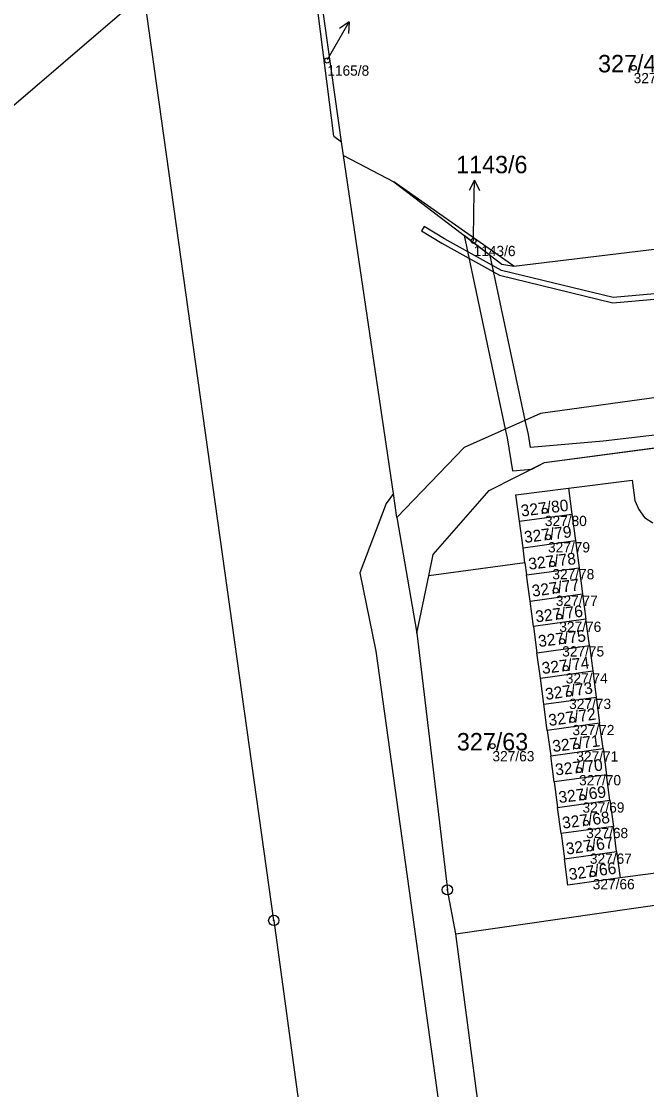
# Model space of a CAD drawing. Extents: x -869390 to -864576, y -1040967 to -1036941.
# Drawn here: x -866706.7 to -866645.7, y -1040368.4 to -1040264.2 of the extents above; entities that cross this region are included whole.
import ezdxf

# ---------------------------------------------------------------- set-up
doc = ezdxf.new("R2010")
doc.units = 0
for name, color, linetype in [('Definiční body', 7, 'Continuous'), ('Hranice parcel', 7, 'Continuous'), ('Parcelní čísla', 7, 'Continuous'), ('Pop  PČ popisy', 7, 'Continuous'), ('Věcná břemena k části', 7, 'Continuous'), ('Značky bodu BP', 7, 'Continuous')]:
    doc.layers.add(name, color=color, linetype=linetype)

msp = doc.modelspace()

# ---------------------------------------------------------------- linework, layer by layer
at = {"layer": 'Definiční body'}
for centre in [(-866676.83, -1040268.04), (-866646.95, -1040268.77), (-866662.56, -1040285.63), (-866655.61, -1040311.95), (-866655.3, -1040314.52), (-866654.88, -1040317.14), (-866654.54, -1040319.73), (-866654.2, -1040322.27), (-866653.92, -1040324.67), (-866653.57, -1040327.3), (-866653.24, -1040329.79), (-866652.92, -1040332.34), (-866660.72, -1040334.89), (-866652.54, -1040334.91), (-866652.27, -1040337.23), (-866651.94, -1040339.89), (-866651.58, -1040342.38), (-866651.22, -1040344.88), (-866650.94, -1040347.37)]:
    msp.add_circle(centre, 0.25, dxfattribs=at)
at = {"layer": 'Hranice parcel'}
for p, q in [((-866676.19, -1040275.41), (-866681.83, -1040231.1)), ((-866675.45, -1040275.98), (-866681, -1040236.66)), ((-866682.05, -1040351.89), (-866695.01, -1040259.34)), ((-866734.01, -1040295.24), (-866695.96, -1040262.58)), ((-866676.19, -1040275.41), (-866675.45, -1040275.98)), ((-866675.26, -1040277.31), (-866675.45, -1040275.98)), ((-866670.38, -1040310.27), (-866675.26, -1040277.31)), ((-866675.26, -1040277.31), (-866670.34, -1040279.87)), ((-866658.63, -1040288.09), (-866578.17, -1040278.32)), ((-866658.63, -1040288.09), (-866670.34, -1040279.87)), ((-866670.34, -1040279.87), (-866659.82, -1040287.9)), ((-866659.82, -1040287.9), (-866658.63, -1040288.09)), ((-866555.39, -1040288.6), (-866656.02, -1040302.45)), ((-866655.65, -1040307.25), (-866585.1, -1040297.83)), ((-866656.02, -1040302.45), (-866663.48, -1040305.79)), ((-866663.48, -1040305.79), (-866670.04, -1040312.6)), ((-866661.03, -1040309.98), (-866655.65, -1040307.25)), ((-866653.3, -1040309.75), (-866647.1, -1040308.98)), ((-866647.1, -1040308.98), (-866646.82, -1040310.96)), ((-866670.38, -1040310.27), (-866671.09, -1040311.23)), ((-866670.04, -1040312.6), (-866670.38, -1040310.27)), ((-866666.51, -1040316.21), (-866661.03, -1040309.98)), ((-866658.43, -1040310.41), (-866653.3, -1040309.75)), ((-866658.09, -1040312.97), (-866658.43, -1040310.41)), ((-866653.3, -1040309.75), (-866652.97, -1040312.27)), ((-866671.09, -1040311.23), (-866673.66, -1040318.01)), ((-866646.82, -1040310.96), (-866646.46, -1040311.84)), ((-866670.04, -1040312.6), (-866668.11, -1040323.87)), ((-866658.09, -1040312.97), (-866652.97, -1040312.27)), ((-866652.97, -1040312.27), (-866652.63, -1040314.85)), ((-866646.46, -1040311.84), (-866645.9, -1040312.61)), ((-866645.9, -1040312.61), (-866645.09, -1040313.12)), ((-866657.74, -1040315.55), (-866658.09, -1040312.97)), ((-866657.74, -1040315.55), (-866652.63, -1040314.85)), ((-866657.55, -1040317.04), (-866657.74, -1040315.55)), ((-866652.63, -1040314.85), (-866652.27, -1040317.5)), ((-866666.94, -1040318.29), (-866666.51, -1040316.21)), ((-866657.55, -1040317.04), (-866666.94, -1040318.29)), ((-866657.55, -1040317.04), (-866657.39, -1040318.21)), ((-866657.39, -1040318.21), (-866652.27, -1040317.5)), ((-866652.27, -1040317.5), (-866651.93, -1040320.06)), ((-866673.66, -1040318.01), (-866672.08, -1040325.63)), ((-866668.11, -1040323.87), (-866666.94, -1040318.29)), ((-866657.05, -1040320.76), (-866657.39, -1040318.21)), ((-866657.05, -1040320.76), (-866651.93, -1040320.06)), ((-866656.72, -1040323.23), (-866657.05, -1040320.76)), ((-866651.93, -1040320.06), (-866651.61, -1040322.53)), ((-866651.61, -1040322.53), (-866656.72, -1040323.23)), ((-866651.27, -1040325.1), (-866651.61, -1040322.53)), ((-866668.11, -1040323.87), (-866665.12, -1040348.91)), ((-866656.72, -1040323.23), (-866656.38, -1040325.8)), ((-866656.38, -1040325.8), (-866651.27, -1040325.1)), ((-866651.27, -1040325.1), (-866650.94, -1040327.56)), ((-866672.08, -1040325.63), (-866665.7, -1040371.61)), ((-866656.05, -1040328.26), (-866656.38, -1040325.8)), ((-866656.05, -1040328.26), (-866650.94, -1040327.56)), ((-866655.71, -1040330.82), (-866656.05, -1040328.26)), ((-866650.94, -1040327.56), (-866650.6, -1040330.11)), ((-866655.71, -1040330.82), (-866650.6, -1040330.11)), ((-866650.6, -1040330.11), (-866650.27, -1040332.67)), ((-866655.37, -1040333.37), (-866655.71, -1040330.82)), ((-866650.27, -1040332.67), (-866655.37, -1040333.37)), ((-866655.37, -1040333.37), (-866655.04, -1040335.84)), ((-866649.94, -1040335.14), (-866650.27, -1040332.67)), ((-866655.04, -1040335.84), (-866649.94, -1040335.14)), ((-866649.94, -1040335.14), (-866649.6, -1040337.69)), ((-866654.7, -1040338.39), (-866655.04, -1040335.84)), ((-866649.6, -1040337.69), (-866654.7, -1040338.39)), ((-866649.27, -1040340.17), (-866649.6, -1040337.69)), ((-866654.7, -1040338.39), (-866654.37, -1040340.87)), ((-866654.37, -1040340.87), (-866649.27, -1040340.17)), ((-866649.27, -1040340.17), (-866648.93, -1040342.72)), ((-866654.03, -1040343.42), (-866654.37, -1040340.87)), ((-866648.93, -1040342.72), (-866654.03, -1040343.42)), ((-866648.61, -1040345.18), (-866648.93, -1040342.72)), ((-866654.03, -1040343.42), (-866653.7, -1040345.88)), ((-866653.7, -1040345.88), (-866648.61, -1040345.18)), ((-866653.36, -1040348.44), (-866653.7, -1040345.88)), ((-866648.61, -1040345.18), (-866648.27, -1040347.74)), ((-866642.28, -1040346.94), (-866648.27, -1040347.74)), ((-866648.27, -1040347.74), (-866653.36, -1040348.44)), ((-866664.29, -1040353.19), (-866665.12, -1040348.91)), ((-866664.29, -1040353.19), (-866632.23, -1040348.56)), ((-866682.05, -1040351.89), (-866659.25, -1040518.7)), ((-866647.99, -1040476.53), (-866664.29, -1040353.19))]:
    msp.add_line(p, q, dxfattribs=at)
at = {"layer": 'Pop  PČ popisy'}
for p, q in [((-866676.2, -1040266.89), (-866674.7, -1040264.29)), ((-866674.7, -1040264.29), (-866675.63, -1040264.91)), ((-866674.7, -1040264.29), (-866674.77, -1040265.41)), ((-866676.81, -1040267.95), (-866676.2, -1040266.89)), ((-866662.48, -1040279.72), (-866663, -1040280.71)), ((-866662.53, -1040282.72), (-866662.48, -1040279.72)), ((-866662.48, -1040279.72), (-866661.99, -1040280.73)), ((-866662.56, -1040285.63), (-866662.53, -1040282.72))]:
    msp.add_line(p, q, dxfattribs=at)
at = {"layer": 'Věcná břemena k části'}
for points in [[(-866644.52, -1040290.77), (-866648.95, -1040291.16), (-866659.85, -1040288.52), (-866665.4, -1040285.42), (-866667.38, -1040284.24), (-866667.63, -1040284.67), (-866665.65, -1040285.86), (-866660.03, -1040288.99), (-866648.99, -1040291.66), (-866644.56, -1040291.27)], [(-866641.03, -1040304.12), (-866649.92, -1040305.16), (-866657.01, -1040305.78), (-866657.22, -1040304.51), (-866657.52, -1040303.12), (-866660.93, -1040287.06), (-866663.49, -1040285.1), (-866659.48, -1040304), (-866659.3, -1040304.85), (-866658.77, -1040308.04), (-866656.88, -1040307.88), (-866655.65, -1040307.25), (-866585.1, -1040297.83)]]:
    msp.add_lwpolyline(points, dxfattribs=at)
at = {"layer": 'Značky bodu BP'}
for centre, radius in [((-866665.12, -1040348.91), 0.5), ((-866665.12, -1040348.91), 0.0303), ((-866682.05, -1040351.89), 0.5), ((-866682.05, -1040351.89), 0.0303)]:
    msp.add_circle(centre, radius, dxfattribs=at)

# ---------------------------------------------------------------- texts
at = {"layer": 'Definiční body'}
for s, p in [('1165/8', (-866676.83, -1040269.53)), ('327/46', (-866646.95, -1040270.26)), ('1143/6', (-866662.56, -1040287.12)), ('327/80', (-866655.61, -1040313.44)), ('327/79', (-866655.3, -1040316.01)), ('327/78', (-866654.88, -1040318.63)), ('327/77', (-866654.54, -1040321.22)), ('327/76', (-866654.2, -1040323.76)), ('327/75', (-866653.92, -1040326.16)), ('327/74', (-866653.57, -1040328.79)), ('327/73', (-866653.24, -1040331.28)), ('327/72', (-866652.92, -1040333.83)), ('327/63', (-866660.72, -1040336.38)), ('327/71', (-866652.54, -1040336.4)), ('327/70', (-866652.27, -1040338.72)), ('327/69', (-866651.94, -1040341.38)), ('327/68', (-866651.58, -1040343.87)), ('327/67', (-866651.22, -1040346.37)), ('327/66', (-866650.94, -1040348.86))]:
    msp.add_text(s, height=1, dxfattribs=at).set_placement(p)
at = {"layer": 'Parcelní čísla'}
for s, p in [('327/46', (-866650.42, -1040269.2)), ('1143/6', (-866664.26, -1040279.04)), ('327/63', (-866664.19, -1040335.32))]:
    msp.add_text(s, height=1.7, dxfattribs=at).set_placement(p)
for s, rotation, p in [('327/80', 7, (-866657.88, -1040312.52)), ('327/79', 7, (-866657.57, -1040315.09)), ('327/78', 7, (-866657.15, -1040317.71)), ('327/77', 8, (-866656.8, -1040320.34)), ('327/76', 7, (-866656.47, -1040322.84)), ('327/75', 7, (-866656.19, -1040325.24)), ('327/74', 7, (-866655.84, -1040327.87)), ('327/73', 8, (-866655.5, -1040330.4)), ('327/72', 8, (-866655.18, -1040332.95)), ('327/71', 7, (-866654.81, -1040335.48)), ('327/70', 6, (-866654.55, -1040337.76)), ('327/69', 7, (-866654.21, -1040340.46)), ('327/68', 7, (-866653.85, -1040342.95)), ('327/67', 8, (-866653.48, -1040345.48)), ('327/66', 8, (-866653.2, -1040347.97))]:
    msp.add_text(s, height=1.14, rotation=rotation, dxfattribs=at).set_placement(p)

doc.saveas('drawing.dxf')
